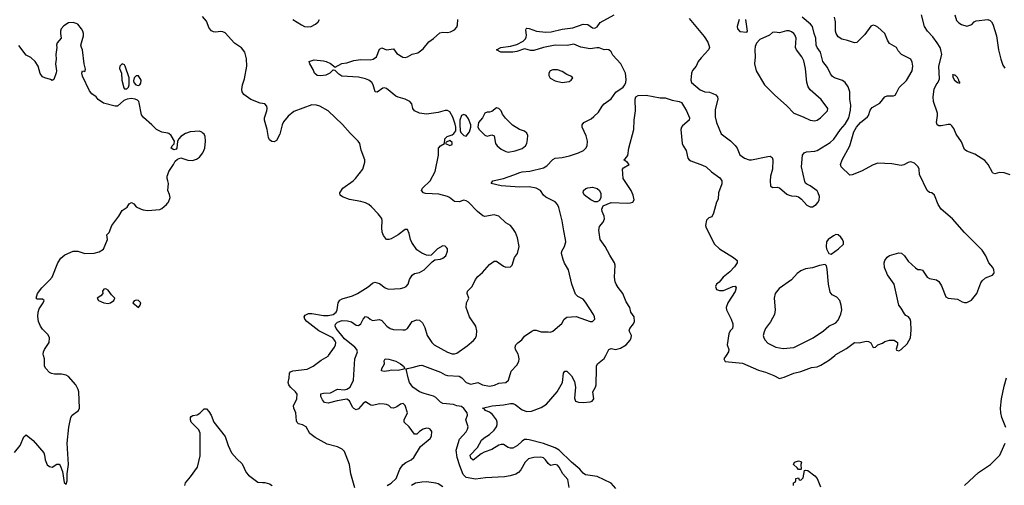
# Model space of a CAD drawing. Header units: inches. Extents: x 2001573 to 2220545, y 644482 to 846830.
# Tile 476 of 656: x 2128734 to 2137150, y 748891 to 752867. Entities that reach past the tile are written whole.
import ezdxf

# ---------------------------------------------------------------- set-up
doc = ezdxf.new("R2010")
doc.units = ezdxf.units.IN
doc.header["$MEASUREMENT"] = 0
for name, color, linetype in [('C1724', 7, 'Continuous'), ('C1725', 7, 'Continuous'), ('C1734', 7, 'Continuous'), ('C1735', 7, 'Continuous')]:
    doc.layers.add(name, color=color, linetype=linetype)

msp = doc.modelspace()

# ---------------------------------------------------------------- linework, layer by layer
at = {"layer": 'C1724', "color": 5, "elevation": 320}
msp.add_lwpolyline([(2128690, 749170.7), (2128737, 749230), (2128770, 749304.7), (2128790, 749321), (2128850, 749274.8), (2128938.8, 749170), (2128946.8, 749150), (2128950.7, 749110), (2128970, 749066.8), (2128990, 749050.8), (2129010, 749046.8), (2129050, 749071.3), (2129070, 749071.3), (2129079.9, 749059.9), (2129100.7, 749010), (2129114.8, 748914.8), (2129130, 748901), (2129140.7, 748930), (2129139.6, 748990), (2129149.7, 749070), (2129138.9, 749250), (2129153, 749387), (2129171.5, 749470), (2129182.4, 749490), (2129236, 749530), (2129245.1, 749550), (2129239.7, 749690), (2129234.8, 749710), (2129213.6, 749750), (2129150, 749819.1), (2129130, 749830.9), (2129090, 749840.4), (2129030, 749840.5), (2129005.1, 749845.1), (2128990, 749855.1), (2128958, 749890), (2128946.6, 749910), (2128946.3, 749970), (2128938.1, 750000)], dxfattribs=at)
at = {"layer": 'C1725', "color": 5, "elevation": 320}
for points in [[(2130000, 751898.1), (2129950, 751907.6), (2129902.7, 751930), (2129864.5, 751970), (2129791.1, 752031.1), (2129774.3, 752054.3), (2129756.3, 752156.3), (2129752, 752170), (2129740.1, 752180.1), (2129722, 752190), (2129690, 752195.8), (2129651.3, 752190), (2129623.4, 752176.6), (2129570.5, 752129.5), (2129550, 752129.2), (2129450, 752154), (2129405.4, 752185.4), (2129388.7, 752210), (2129350, 752234), (2129330, 752259), (2129270, 752384), (2129266.3, 752410), (2129270, 752432), (2129290, 752426), (2129296, 752444), (2129284, 752490), (2129271.3, 752610), (2129260.9, 752630), (2129256.9, 752650), (2129278.4, 752730), (2129279.8, 752750), (2129274.8, 752770), (2129262.2, 752790), (2129230, 752828.3), (2129216.2, 752836.2), (2129190, 752844.7), (2129150, 752840.4), (2129110, 752815.8), (2129089.1, 752790), (2129082.4, 752770), (2129082, 752750), (2129088.2, 752710), (2129053.4, 752670), (2129048.5, 752650), (2129052.2, 752630), (2129042.6, 752570), (2129045.3, 752530), (2129040.3, 752490), (2129048.1, 752431.9), (2129045.8, 752414.2), (2129024.7, 752355.3), (2129011.3, 752348.7), (2128997.5, 752357.5), (2128950, 752369.6), (2128930, 752379.5), (2128908.7, 752408.7), (2128890.8, 752470.8), (2128867.2, 752510), (2128830, 752545.1), (2128790, 752563.6), (2128726, 752646)], [(2130000, 751492.4), (2129994.5, 751510), (2129994.5, 751530), (2130000, 751544.6)], [(2128938.1, 750000), (2128935.3, 750010), (2128937.1, 750030), (2128945.2, 750050), (2128986, 750110), (2128989.1, 750150), (2128977, 750177), (2128930, 750225), (2128911.8, 750250), (2128893.9, 750290), (2128887.6, 750332.4), (2128891.2, 750370), (2128901, 750399), (2128934.7, 750450), (2128942.7, 750470), (2128930, 750479.5), (2128882, 750482), (2128875.3, 750490), (2128885.2, 750530), (2128921.7, 750578.3), (2128990, 750642), (2129012, 750670), (2129060.9, 750790), (2129086, 750830), (2129121, 750859), (2129190.7, 750890.7), (2129230, 750890.7), (2129290, 750870.7), (2129370, 750873.4), (2129414.2, 750885.8), (2129450, 750906.8), (2129484, 750990), (2129478, 751030), (2129499, 751050), (2129522.7, 751110), (2129582, 751190), (2129610, 751238.8), (2129652.1, 751267.9), (2129670, 751296), (2129690, 751306), (2129710, 751296), (2129730.7, 751270.7), (2129771.3, 751250), (2129790, 751243), (2129830, 751238), (2129933.1, 751246.9), (2129950, 751254), (2129989.2, 751290), (2130000, 751302.9)]]:
    msp.add_lwpolyline(points, dxfattribs=at)
for points in [[(2129610, 752489.2), (2129588.8, 752471.2), (2129588.2, 752450), (2129603, 752410), (2129608, 752350), (2129625.2, 752285.2), (2129630, 752278), (2129650, 752276), (2129664, 752290), (2129669, 752310), (2129669.2, 752370), (2129636.2, 752470), (2129630, 752481.2)], [(2129730, 752389), (2129711, 752370), (2129705.4, 752345.4), (2129710.8, 752330), (2129726.8, 752310), (2129750, 752304.4), (2129761.2, 752310), (2129770, 752324.7), (2129773.2, 752350), (2129750, 752388.7)], [(2129470, 750568), (2129452.7, 750567.3), (2129442, 750550), (2129444.7, 750530), (2129426, 750510), (2129395.5, 750490), (2129408.7, 750470), (2129453, 750450), (2129490, 750444.6), (2129509.5, 750450), (2129538.7, 750470), (2129546.6, 750490), (2129517.5, 750517.5), (2129490, 750558)], [(2129730, 750471.2), (2129712.7, 750467.3), (2129700.9, 750450), (2129750, 750410.3), (2129764.8, 750430), (2129768.7, 750450), (2129750, 750468.7)]]:
    msp.add_lwpolyline(points, close=True, dxfattribs=at)
at = {"layer": 'C1734', "color": 5}
for points, elevation in [([(2131598.4, 748870), (2131563.1, 748990), (2131552.2, 749070), (2131510, 749181.2), (2131490, 749201.2), (2131450, 749221.2), (2131361.4, 749241.4), (2131258.4, 749298.4), (2131214, 749334), (2131182.4, 749390), (2131150, 749408.5), (2131117.7, 749417.7), (2131106.4, 749426.4), (2131100.7, 749440.7), (2131093.6, 749510), (2131077.7, 749550), (2131075.4, 749570), (2131103.1, 749630), (2131104.7, 749670), (2131092.8, 749690), (2131048.9, 749728.9), (2131033.6, 749750), (2131028.9, 749770), (2131037.8, 749810), (2131040.5, 749850), (2131050, 749861.3), (2131069.2, 749870), (2131190, 749884.5), (2131243.7, 749910), (2131310, 749961.3), (2131370, 749994.9), (2131373.8, 750000)], 280), ([(2131874.5, 748890), (2131910, 748910.3), (2131950.8, 748949.2), (2131984.5, 749030), (2132010, 749067.5), (2132034, 749086), (2132080.4, 749110), (2132102.8, 749130), (2132158.6, 749221.4), (2132242.7, 749290), (2132255.1, 749310), (2132256, 749350), (2132241.2, 749370), (2132230, 749376.2), (2132210, 749378.4), (2132182.8, 749370), (2132151, 749350), (2132130, 749329), (2132110, 749328.7), (2132062.7, 749390), (2132020.9, 749430), (2132019.3, 749450), (2132049.5, 749510), (2132030, 749574), (2132011.1, 749591.1), (2131990, 749585.6), (2131958.4, 749561.6), (2131929.7, 749549.7), (2131910, 749551.6), (2131890, 749571.5), (2131870, 749581.1), (2131850, 749584.4), (2131810, 749586), (2131750, 749572.8), (2131735.4, 749575.4), (2131690, 749605.1), (2131670, 749591.2), (2131630, 749545.1), (2131610, 749536.9), (2131590, 749547.6), (2131579.8, 749559.8), (2131552.7, 749612.7), (2131530, 749626), (2131446.9, 749613.1), (2131371.6, 749591.6), (2131339.8, 749599.8), (2131321.1, 749621.1), (2131307.7, 749650), (2131308.9, 749671.1), (2131330, 749677.8), (2131390, 749679.6), (2131450, 749713.4), (2131510, 749705.8), (2131530, 749711.8), (2131557.5, 749730), (2131586.8, 749790), (2131597.4, 749970), (2131609.6, 750000)], 260), ([(2133431.5, 748871.5), (2133419.9, 748939.9), (2133377.5, 748990), (2133345.6, 749045.6), (2133330, 749062.8), (2133310, 749068.9), (2133270, 749059.8), (2133250, 749076.8), (2133229.8, 749110), (2133210, 749125.4), (2133189.5, 749130.5), (2133130.1, 749129.9), (2133082.9, 749117.1), (2133054.7, 749090), (2133016.8, 749023.2), (2132998.6, 749001.4), (2132973.7, 748986.3), (2132927.4, 748972.6), (2132877.4, 748962.6), (2132716.2, 748956.2), (2132630, 748944.6), (2132550, 748956.7), (2132524.4, 748984.4), (2132496.9, 749056.9), (2132474.3, 749130), (2132465.2, 749190), (2132494, 749286), (2132550, 749346.9), (2132562, 749370), (2132566, 749390), (2132546.9, 749450), (2132562.4, 749490), (2132558.2, 749510), (2132530, 749548.4), (2132510, 749564), (2132470, 749569.6), (2132441.4, 749581.4), (2132350, 749591.3), (2132330, 749602), (2132290, 749641.6), (2132270, 749653.8), (2132190, 749674.4), (2132150, 749689.8), (2132093.5, 749730), (2132066.8, 749770), (2132056.5, 749796.5), (2132036.4, 749883.6), (2132046, 749890), (2132090, 749897.6), (2132150, 749915.6), (2132170, 749916.5), (2132330, 749856.9), (2132370, 749834.3), (2132390, 749829.3), (2132490, 749822.8), (2132513, 749810), (2132550, 749770.5), (2132590, 749756.4), (2132650, 749770.4), (2132689.1, 749749.1), (2132750, 749739.1), (2132792.3, 749747.7), (2132830, 749762.4), (2132890, 749769.1), (2132911.2, 749790), (2132934.8, 749865.2), (2132983.6, 749916.4), (2133000.7, 749950), (2133003, 749970), (2132997.1, 750000)], 240), ([(2133830, 748862.9), (2133789.8, 748909.8), (2133670, 748965.3), (2133570, 748980.5), (2133550, 748994.7), (2133522.2, 749030), (2133450, 749088.9), (2133345.8, 749190), (2133312.2, 749212.2), (2133211.1, 749248.9), (2133090, 749279.4), (2133070, 749283.4), (2133050, 749281.2), (2133030, 749269), (2132990, 749230.6), (2132950, 749209), (2132930, 749207.3), (2132910, 749213.6), (2132870, 749238.9), (2132850, 749240.9), (2132830, 749233.1), (2132770, 749197.8), (2132704.7, 749175.3), (2132678.8, 749161.2), (2132610, 749106.9), (2132590, 749122.9), (2132585.6, 749150), (2132646.2, 749213.8), (2132682.2, 749277.8), (2132703.5, 749296.5), (2132750, 749325.6), (2132790, 749361.1), (2132809.9, 749390), (2132816.1, 749410), (2132816.5, 749430), (2132809.9, 749450), (2132774.9, 749494.9), (2132750, 749514.9), (2132715.1, 749530), (2132703.1, 749543.1), (2132688.7, 749550), (2132771.3, 749571.3), (2132870, 749577.8), (2132930, 749589.4), (2132950, 749588.6), (2132970, 749581.5), (2133030, 749535.5), (2133070, 749522), (2133110, 749525), (2133190, 749555), (2133235.9, 749584.1), (2133327.2, 749690), (2133372.4, 749770), (2133382.4, 749850), (2133394.5, 749865.5), (2133410, 749866.4), (2133430, 749846.7), (2133450, 749824.9), (2133476.8, 749776.8), (2133484.5, 749730), (2133475.2, 749635.2), (2133486, 749610), (2133510, 749600.5), (2133550, 749597.1), (2133610, 749603.8), (2133628.7, 749610), (2133642.7, 749630), (2133631.8, 749690), (2133656.2, 749730), (2133660.7, 749750), (2133663, 749890), (2133664.7, 749910), (2133672.6, 749927.4), (2133730, 749975.3), (2133743.2, 750000)], 220), ([(2134773.3, 750000), (2134753, 749970), (2134764, 749950), (2134913, 749933), (2135050, 749874.2), (2135110, 749857.6), (2135180.5, 749830), (2135230, 749804.6), (2135270, 749813.7), (2135350, 749847.8), (2135410, 749863.2), (2135503.3, 749896.7), (2135550, 749903.6), (2135583.4, 749916.6), (2135656.7, 749963.3), (2135701.4, 750000)], 220), ([(2137164.2, 749384.2), (2137130, 749469.7), (2137121.2, 749510), (2137119.1, 749550), (2137126.5, 749630), (2137150, 749739.1), (2137170, 749808)], 180), ([(2130144.2, 748890), (2130150, 748913.4), (2130194.9, 748965.1), (2130252.7, 749047.3), (2130277.4, 749142.6), (2130277, 749337), (2130264, 749364), (2130200.5, 749430), (2130193, 749450), (2130194.5, 749470), (2130200.5, 749479.5), (2130213.3, 749486.7), (2130250, 749493), (2130272.6, 749507.4), (2130310, 749544), (2130330, 749544), (2130350, 749522.8), (2130370, 749490.8), (2130394, 749430), (2130490, 749307.3), (2130514.7, 749230), (2130544.9, 749170), (2130590, 749117), (2130634.5, 749074.5), (2130670, 749000.7), (2130690, 748977.3), (2130770, 748919.1), (2130810, 748914), (2130830, 748916.3), (2130870, 748902.8), (2130890.6, 748890.6)], 280), ([(2136811.1, 748890), (2136930, 748999.8), (2137032.1, 749067.9), (2137112.1, 749150), (2137158, 749250)], 180), ([(2135348.9, 748891.1), (2135348.4, 748911.6), (2135362, 748918), (2135368, 748932), (2135368.7, 748950), (2135390, 748954), (2135398, 748938), (2135410, 748934), (2135430, 748954), (2135442, 749018), (2135450, 749022), (2135470, 749018), (2135531.5, 748971.5), (2135550, 748950.6), (2135578.3, 748878.3)], 180), ([(2132350, 748878.7), (2132310, 748902.5), (2132289.9, 748909.9), (2132210, 748919.6), (2132170, 748919.1), (2132117.6, 748910), (2132081.8, 748890)], 260)]:
    msp.add_lwpolyline(points, dxfattribs=dict(at, elevation=elevation))
for points, elevation in [([(2131970, 749870.8), (2131910, 749873.3), (2131890, 749869.8), (2131850, 749862.7), (2131827, 749870), (2131829.7, 749890), (2131851.8, 749930), (2131850, 749954), (2131858, 749970), (2131890, 749968.4), (2131950.1, 749950.1), (2131990.3, 749930), (2132014, 749910), (2132027.3, 749890), (2132017.7, 749882.3)], 240), ([(2135390, 749026), (2135380.4, 749040.4), (2135348, 749070), (2135358, 749090), (2135390, 749101), (2135410, 749096), (2135416, 749090), (2135411.3, 749070), (2135414, 749030), (2135410, 749026)], 180)]:
    msp.add_lwpolyline(points, close=True, dxfattribs=dict(at, elevation=elevation))
at = {"layer": 'C1735', "color": 5}
for points, elevation in [([(2131373.8, 750000), (2131425.4, 750070), (2131434.2, 750090), (2131434.9, 750110), (2131430, 750123.6), (2131410, 750151.3), (2131289.7, 750210), (2131187.1, 750290), (2131171.3, 750310), (2131164.5, 750330), (2131174.7, 750345.3), (2131202.7, 750357.3), (2131230, 750359.7), (2131330, 750341), (2131370, 750341.6), (2131412.9, 750350), (2131440.3, 750370), (2131447.5, 750390), (2131456.4, 750450), (2131470, 750471.4), (2131490, 750485), (2131577.7, 750510), (2131622.7, 750530), (2131712.7, 750587.3), (2131750, 750618.7), (2131770, 750626), (2131810, 750616), (2131857.2, 750577.2), (2131886.4, 750566.4), (2131988.9, 750571.1), (2132019.4, 750580.6), (2132038, 750590), (2132055.1, 750610), (2132066, 750650), (2132090, 750686), (2132110, 750698.8), (2132150, 750707.3), (2132190, 750730.7), (2132258.9, 750801.1), (2132282.9, 750817.1), (2132330, 750821.1), (2132352, 750830), (2132375.1, 750850), (2132391.6, 750890), (2132391.8, 750910), (2132382.7, 750922.7), (2132370, 750933.6), (2132350, 750935.6), (2132304, 750910), (2132250, 750857.2), (2132230, 750852.7), (2132210, 750856), (2132170, 750872.3), (2132130, 750902.7), (2132085.9, 750965.9), (2132073.6, 750990), (2132062.7, 751042.7), (2132050, 751075.1), (2132030, 751077), (2131970.3, 751029.7), (2131910, 750996.2), (2131890, 750989.5), (2131870, 750989.4), (2131843.5, 751023.5), (2131832.6, 751052.6), (2131828.4, 751090), (2131832.6, 751150), (2131828.2, 751170), (2131798.3, 751210), (2131742, 751270), (2131718.5, 751290), (2131690, 751304.9), (2131650, 751316.3), (2131552.9, 751332.9), (2131494.2, 751354.2), (2131472.3, 751370), (2131469.6, 751390), (2131496.3, 751430), (2131585.6, 751490), (2131605.6, 751510), (2131666, 751590), (2131683.7, 751650), (2131684.5, 751670), (2131653, 751753), (2131640.4, 751810), (2131627.2, 751830), (2131558.1, 751898.1), (2131492.1, 751972.1), (2131370, 752088.2), (2131299.3, 752130), (2131270, 752138.4), (2131230, 752141.5), (2131077.5, 752082.5), (2131030, 752044.4), (2130990, 751994.3), (2130978.4, 751970), (2130958.4, 751890), (2130930, 751834.7), (2130910, 751823.1), (2130890, 751827.1), (2130870, 751841.3), (2130861.6, 751861.6), (2130849.8, 751930), (2130827.1, 752010), (2130827.8, 752030), (2130846.9, 752090), (2130849.6, 752110), (2130845.1, 752130), (2130830, 752149.4), (2130790, 752155.1), (2130710, 752184.7), (2130649.3, 752230), (2130635.1, 752250), (2130632, 752270), (2130638.7, 752310), (2130656.2, 752363.8), (2130675.4, 752470), (2130673.9, 752533.9), (2130657.6, 752590), (2130628.5, 752628.5), (2130570, 752668.3), (2130490, 752754.2), (2130470, 752764), (2130450, 752766), (2130410, 752760.6), (2130390, 752762.9), (2130373.1, 752773.1), (2130354.2, 752794.2), (2130330, 752854), (2130295.1, 752895.1)], 280), ([(2131070, 752870.4), (2131142.4, 752822.4), (2131169.2, 752809.2), (2131190, 752805.5), (2131225.2, 752810), (2131262, 752830), (2131284.5, 752850), (2131298, 752870)], 280), ([(2131609.6, 750000), (2131621.8, 750030), (2131616.5, 750050), (2131599.7, 750070), (2131510, 750140.9), (2131439.6, 750230), (2131430.6, 750250), (2131432.3, 750267.7), (2131450, 750285), (2131490, 750297.3), (2131535.6, 750295.6), (2131570, 750286.7), (2131610, 750258.8), (2131630, 750255), (2131650.5, 750269.5), (2131670, 750310.4), (2131690, 750332.4), (2131710, 750326.7), (2131730, 750308.7), (2131750, 750299.5), (2131810, 750306), (2131830, 750298), (2131872.4, 750250), (2131902, 750230), (2131930, 750223.2), (2132010, 750219.6), (2132030, 750220.3), (2132050, 750230.5), (2132090, 750290.6), (2132130, 750304.9), (2132150, 750301.3), (2132177.8, 750277.8), (2132197.6, 750237.6), (2132216.5, 750170), (2132256.9, 750110), (2132276.1, 750090), (2132390, 750027.5), (2132430, 750015), (2132450, 750014.3), (2132470, 750020.2), (2132557.6, 750082.4), (2132612.2, 750127.8), (2132631.4, 750148.6), (2132639.8, 750170), (2132642.7, 750210), (2132633.7, 750250), (2132578.9, 750330), (2132551.3, 750410), (2132551.8, 750450), (2132572.3, 750490), (2132559.5, 750530), (2132562.9, 750550), (2132602.4, 750590), (2132631.2, 750648.8), (2132650, 750674), (2132690, 750708), (2132750, 750778), (2132790, 750805.5), (2132810, 750805.5), (2132870, 750762), (2132890, 750753), (2132930, 750757.1), (2132942.9, 750770), (2132964.2, 750835.8), (2132990, 750871), (2133003.5, 750930), (2132990, 751004), (2132971.5, 751050), (2132950, 751085.2), (2132930, 751109.2), (2132890, 751132.3), (2132830.7, 751190.7), (2132790, 751200.8), (2132710, 751188), (2132692.7, 751192.7), (2132648.6, 751228.6), (2132570, 751309.3), (2132550, 751322), (2132530, 751325.1), (2132490, 751313.3), (2132450, 751313.6), (2132408.5, 751348.5), (2132390, 751356.9), (2132316.9, 751376.9), (2132203.5, 751383.5), (2132186, 751390), (2132169.7, 751409.7), (2132177, 751430), (2132242, 751490), (2132285.1, 751570), (2132314, 751710), (2132313.2, 751770), (2132330, 751791.3), (2132366, 751810), (2132368.7, 751850), (2132388, 751870), (2132430, 751882.8), (2132445.4, 751894.6), (2132462, 751918), (2132462.7, 751950), (2132456.2, 751976.2), (2132435.8, 752035.8), (2132410, 752079.7), (2132390.7, 752090.7), (2132370, 752092), (2132310, 752074.7), (2132210, 752059.7), (2132150, 752068.2), (2132109.8, 752089.8), (2132093.6, 752110), (2132085.6, 752150), (2132069.5, 752170), (2132030, 752189.7), (2131970, 752204.8), (2131950, 752214.5), (2131870, 752280.8), (2131850, 752284.8), (2131838.5, 752281.5), (2131790, 752249.7), (2131771.9, 752251.9), (2131755, 752310), (2131743.1, 752330), (2131718.3, 752350), (2131690, 752362.2), (2131630, 752377.4), (2131486.2, 752386.2), (2131461.5, 752401.5), (2131430, 752434), (2131415.5, 752435.5), (2131410, 752435.1), (2131384.9, 752410), (2131350, 752395.1), (2131308.1, 752388.1), (2131278, 752390), (2131254, 752410), (2131241.6, 752441.6), (2131214, 752490), (2131209, 752510), (2131250, 752524), (2131330, 752516.1), (2131354, 752510), (2131390, 752492.8), (2131430, 752460.7), (2131487.9, 752492.1), (2131530, 752499.6), (2131590, 752520.3), (2131650, 752527.6), (2131730, 752524.4), (2131755.3, 752530), (2131782.7, 752550), (2131810, 752616), (2131830, 752626.8), (2131870, 752610.7), (2131930, 752618.8), (2131958.4, 752578.4), (2132010, 752548), (2132030, 752545.5), (2132050, 752550.4), (2132087.4, 752572.6), (2132136.8, 752583.2), (2132182.4, 752617.6), (2132230, 752679.1), (2132270, 752708), (2132323.9, 752756.1), (2132350, 752761.7), (2132390, 752757.3), (2132417.1, 752762.9), (2132450, 752781.1), (2132470, 752803), (2132475.7, 752824.3), (2132478, 752870)], 260), ([(2132997.1, 750000), (2132995.1, 750010), (2132972.3, 750050), (2132969.5, 750070), (2132975.1, 750090), (2132991.4, 750108.6), (2133025.6, 750134.4), (2133050, 750164.9), (2133111.9, 750208.1), (2133130, 750215.5), (2133150, 750214.9), (2133190, 750202), (2133210, 750200.7), (2133250, 750202.8), (2133270, 750199.1), (2133290, 750207.7), (2133367.7, 750272.3), (2133388.5, 750311.5), (2133410, 750327), (2133490, 750332.7), (2133610, 750289.3), (2133630, 750290.3), (2133649.7, 750310), (2133647.4, 750330), (2133638.7, 750350), (2133570, 750455.1), (2133550, 750479.7), (2133503.8, 750503.8), (2133484.7, 750524.7), (2133453.3, 750610), (2133425.1, 750730), (2133390, 750789.6), (2133378.5, 750818.5), (2133365.1, 750870), (2133367.1, 750890), (2133392.2, 750930), (2133400.9, 750970), (2133399.8, 750990), (2133383.8, 751063.8), (2133372.1, 751150), (2133342.7, 751262.7), (2133329.7, 751290), (2133310, 751310.8), (2133231.1, 751351.1), (2133210.9, 751370), (2133186.3, 751410), (2133149.8, 751429.8), (2133090, 751440.5), (2133010, 751436.8), (2132850, 751448.8), (2132765.2, 751470), (2132778, 751490), (2132870, 751511.6), (2132958.6, 751541.4), (2133010, 751563.7), (2133030, 751569.4), (2133093.5, 751573.5), (2133210, 751603.5), (2133239.9, 751620.1), (2133290, 751672.2), (2133310, 751683.7), (2133370, 751690.3), (2133434.3, 751705.7), (2133510.6, 751729.4), (2133553, 751750), (2133574, 751770), (2133585.1, 751790), (2133587.8, 751830), (2133576.4, 751876.4), (2133542.9, 751950), (2133542.7, 751970), (2133556, 751990), (2133618.6, 752021.4), (2133640.6, 752039.4), (2133681.6, 752078.4), (2133713.1, 752130), (2133730, 752149), (2133790, 752191.6), (2133830, 752248.9), (2133892.9, 752290), (2133907.8, 752310), (2133914.9, 752330), (2133916.6, 752356.6), (2133911, 752411), (2133872.9, 752490), (2133804.2, 752564.2), (2133790, 752592.8), (2133770, 752610.8), (2133746, 752614), (2133730, 752609.4), (2133686.3, 752626.3), (2133668, 752628), (2133610, 752617.7), (2133530, 752633.5), (2133470, 752659.3), (2133413.3, 752646.7), (2133310, 752649.1), (2133210, 752629.1), (2133130, 752604.5), (2133103.4, 752603.4), (2133050, 752617.4), (2132984.1, 752595.9), (2132949.8, 752589.8), (2132846, 752590), (2132808.7, 752610), (2132846, 752630), (2132930, 752640.3), (2132984.4, 752655.6), (2133036.2, 752683.8), (2133056.1, 752703.9), (2133062.8, 752717.2), (2133065.4, 752734.6), (2133060.7, 752779.3), (2133062, 752790), (2133070, 752796.4), (2133090, 752793.6), (2133150.2, 752770.2), (2133230, 752760.7), (2133276.2, 752763.8), (2133370, 752787.1), (2133461.8, 752798.2), (2133550, 752830.2), (2133590, 752827), (2133630, 752797.3), (2133650, 752795.5), (2133670, 752807.7), (2133696.9, 752843.1), (2133814.3, 752910)], 240), ([(2134457.8, 752877.8), (2134583.4, 752723.4), (2134615.9, 752675.9), (2134625.7, 752650), (2134630.3, 752630), (2134622.4, 752610), (2134558, 752542), (2134534.9, 752510), (2134516.3, 752470), (2134485.1, 752434.9), (2134477.6, 752410), (2134470.4, 752350), (2134476.4, 752330), (2134550, 752268.4), (2134590, 752252.2), (2134630, 752248.5), (2134658.3, 752238.3), (2134685.5, 752225.5), (2134699.3, 752210), (2134701.1, 752190), (2134679.5, 752100.5), (2134677.6, 752037.6), (2134688.9, 751990), (2134731.5, 751891.5), (2134810, 751834), (2134850, 751792.6), (2134866.2, 751770), (2134890, 751712.7), (2134930, 751684), (2134970, 751671.4), (2134990, 751670.3), (2135130, 751699.3), (2135150, 751700.7), (2135166, 751690), (2135172.4, 751670), (2135168, 751590), (2135152.7, 751530), (2135148.3, 751488.3), (2135151, 751450), (2135170, 751434.8), (2135210, 751436.3), (2135230, 751430.4), (2135290, 751377.1), (2135310, 751368), (2135330, 751362), (2135370, 751361), (2135390, 751354), (2135416.2, 751336.2), (2135463.7, 751283.7), (2135490, 751270.3), (2135510, 751270.2), (2135543.1, 751290), (2135559.7, 751310), (2135568.2, 751330), (2135570, 751358), (2135560.5, 751390), (2135550, 751405.1), (2135490, 751449.3), (2135463.2, 751463.2), (2135452.1, 751472.1), (2135445.6, 751485.6), (2135415.4, 751610), (2135425.1, 751710), (2135439.3, 751730), (2135460.7, 751739.3), (2135530, 751744.6), (2135550, 751750.3), (2135661.6, 751818.4), (2135692.9, 751847.1), (2135749, 751930), (2135790, 751974.8), (2135820.4, 752030), (2135835.1, 752095.1), (2135838.5, 752138.5), (2135829, 752190), (2135829.8, 752250), (2135814.7, 752294.7), (2135790.9, 752330.9), (2135766.8, 752346.8), (2135699.3, 752370), (2135681.6, 752381.6), (2135664.1, 752404.1), (2135639.6, 752459.6), (2135598.5, 752510), (2135580.4, 752590), (2135551.1, 752630), (2135542.7, 752650), (2135539.2, 752710), (2135523.9, 752750), (2135511.1, 752810), (2135494.7, 752830), (2135422.6, 752890)], 240), ([(2134883, 752870), (2134865.5, 752810), (2134870.7, 752790), (2134890, 752767.7), (2134950, 752762), (2134955.3, 752770), (2134942, 752870)], 260), ([(2135701.4, 750000), (2135710, 750007.1), (2135801.4, 750058.6), (2135870, 750112.2), (2135910, 750108.8), (2135970, 750121.3), (2135990, 750120.5), (2136008.2, 750108.2), (2136030, 750066.8), (2136050, 750071.3), (2136069.3, 750090.7), (2136110, 750104.7), (2136130, 750118), (2136170, 750131.3), (2136210, 750131), (2136236, 750110), (2136238, 750090), (2136227.3, 750052.7), (2136230, 750044.7), (2136250, 750041), (2136268, 750050), (2136321, 750099), (2136348.4, 750150), (2136355.4, 750215.4), (2136351.5, 750290), (2136346, 750310), (2136332.7, 750330), (2136310, 750342.7), (2136296.6, 750356.6), (2136270, 750404), (2136249.6, 750429.6), (2136207.7, 750607.7), (2136153, 750690), (2136125.6, 750750), (2136122.4, 750790), (2136129.7, 750810.3), (2136150, 750840.7), (2136170, 750853), (2136250, 750877), (2136272.5, 750872.5), (2136298.4, 750850), (2136330, 750806), (2136390, 750747.7), (2136410, 750733.4), (2136430, 750735.5), (2136450, 750728.2), (2136490, 750667.4), (2136510, 750656.5), (2136570, 750646.9), (2136590, 750632.6), (2136614.8, 750594.8), (2136650, 750501.3), (2136670, 750488.5), (2136750, 750480.2), (2136790, 750459.1), (2136810, 750453.8), (2136830, 750452.6), (2136870, 750472.4), (2136915.2, 750530), (2136950, 750620.5), (2136961.6, 750638.4), (2136990, 750663), (2137050, 750686.4), (2137060.1, 750699.9), (2137064.2, 750710), (2137061.7, 750730), (2137052.6, 750752.6), (2137017, 750790), (2136992.3, 750850), (2136959.8, 750899.8), (2136809.7, 751050), (2136706.6, 751166.6), (2136609.4, 751250), (2136583.7, 751290), (2136555.1, 751370), (2136530, 751389.3), (2136510, 751391.6), (2136491.6, 751410), (2136425.4, 751545.4), (2136422, 751590), (2136414.5, 751610), (2136382.8, 751642.8), (2136350, 751653), (2136330, 751648.7), (2136291.4, 751628.6), (2136270, 751622.6), (2136190, 751637.8), (2136070, 751642), (2136030, 751629), (2135930, 751573.8), (2135850, 751543.8), (2135830, 751541.1), (2135756.9, 751610), (2135751.1, 751630), (2135763.2, 751670), (2135828.6, 751790), (2135864.9, 751910), (2135886.2, 751950), (2135919.8, 751990), (2135981.7, 752038.3), (2135990.9, 752050), (2136004.9, 752095.1), (2136021.5, 752118.5), (2136085, 752155), (2136129.7, 752210), (2136150, 752218), (2136203.1, 752216.9), (2136216.5, 752223.5), (2136230, 752243), (2136250.5, 752289.5), (2136313.1, 752346.9), (2136361.5, 752430), (2136369.7, 752469.7), (2136364.2, 752504.2), (2136350, 752531.6), (2136271.1, 752571.1), (2136242.6, 752602.6), (2136229.2, 752630), (2136170, 752663.7), (2136152.8, 752692.8), (2136130.5, 752750.5), (2136070, 752803.5), (2136050, 752815.8), (2136030, 752820.5), (2136010, 752811.6), (2135958.9, 752741.1), (2135890, 752673.7), (2135870, 752668.5), (2135811.1, 752691.1), (2135762.1, 752702.1), (2135730, 752719.8), (2135712.3, 752750), (2135707.9, 752770), (2135708.3, 752850), (2135698.5, 752890)], 220), ([(2137201.9, 751541.9), (2137150, 751559.8), (2137110, 751563.1), (2137070, 751552), (2137056.6, 751556.6), (2137050, 751561.2), (2137012, 751632), (2136984.6, 751664.6), (2136899.9, 751719.9), (2136830, 751743.8), (2136810, 751758.7), (2136783.1, 751823.1), (2136739, 751890), (2136718.8, 751938.8), (2136702.2, 751962.2), (2136690, 751971.1), (2136670, 751973.7), (2136610, 751961.3), (2136590, 751962), (2136577.2, 751970), (2136572, 751990), (2136579.8, 752050), (2136578.2, 752070), (2136546.4, 752170), (2136541.4, 752210), (2136550, 752273.4), (2136567.4, 752310), (2136586.3, 752333.7), (2136596.8, 752363.2), (2136590.9, 752470), (2136616.9, 752570), (2136607.8, 752610), (2136601.4, 752630), (2136577.3, 752670), (2136540.3, 752720.3), (2136494.4, 752770), (2136467.4, 752810), (2136441.8, 752910)], 180), ([(2136728.1, 752910), (2136740.8, 752860.8), (2136760.8, 752840.8), (2136785.6, 752825.6), (2136830, 752810.8), (2136872.7, 752827.3), (2136893.3, 752850), (2136910, 752858), (2137010, 752867.8), (2137030, 752860.1), (2137041.8, 752850), (2137053.6, 752830), (2137083.8, 752730), (2137100.6, 752610), (2137119.8, 752530), (2137139.2, 752479.2), (2137154.2, 752454.2)], 180), ([(2133743.2, 750000), (2133770, 750050.3), (2133790, 750060.3), (2133830, 750050.3), (2133870, 750063.5), (2133917.4, 750090), (2133952.8, 750130), (2133961.5, 750150), (2133962.6, 750170), (2133942.9, 750210), (2133949.6, 750230), (2133979.7, 750270), (2133988.4, 750290), (2133986, 750330), (2133958.7, 750370), (2133949.7, 750410), (2133919.2, 750459.2), (2133890.9, 750530), (2133850, 750580.5), (2133832.7, 750610), (2133825.1, 750630), (2133819.6, 750670), (2133823.7, 750770), (2133819.5, 750790), (2133777, 750857), (2133738.3, 750930), (2133694.7, 750990), (2133683.1, 751070), (2133690, 751102.8), (2133721, 751139), (2133732.4, 751167.6), (2133730.7, 751190), (2133711.6, 751230), (2133709.8, 751250.2), (2133722.5, 751277.5), (2133790, 751306.4), (2133930, 751301.7), (2133955.4, 751304.6), (2133974, 751310), (2133986.6, 751330), (2133977.6, 751370), (2133959.5, 751410), (2133891.5, 751510), (2133886.6, 751590), (2133896.6, 751603.4), (2133944, 751630), (2133930, 751648.7), (2133898, 751670), (2133910, 751678), (2133932.1, 751707.9), (2133941.4, 751770), (2133982.4, 751930), (2133985.1, 752010), (2133997.7, 752090), (2133993.8, 752190), (2134001.8, 752210), (2134020.9, 752219.1), (2134090, 752223.4), (2134210, 752201.5), (2134250, 752199.4), (2134310, 752180.2), (2134370.1, 752170.1), (2134390, 752158.9), (2134433.6, 752090), (2134460.5, 752030), (2134455.5, 752010), (2134398.8, 751961.2), (2134390.2, 751949.8), (2134384.7, 751930), (2134397.1, 751810), (2134404, 751790), (2134430.3, 751750.3), (2134445.8, 751685.8), (2134456.4, 751670), (2134470, 751660.9), (2134570, 751626.3), (2134600.5, 751610), (2134646.9, 751566.9), (2134717.4, 751517.4), (2134734.4, 751490), (2134735.1, 751464.9), (2134708.2, 751390), (2134704.5, 751335.5), (2134690, 751308), (2134664.4, 751215.6), (2134650, 751184), (2134626, 751174), (2134605.4, 751154.6), (2134594.8, 751110), (2134600.5, 751090), (2134673.2, 750950), (2134716.9, 750910), (2134836.7, 750836.7), (2134867.7, 750810), (2134865.5, 750790), (2134844.2, 750755.8), (2134805.1, 750714.9), (2134746.7, 750670), (2134713.1, 750626.9), (2134690.8, 750610), (2134680.7, 750590), (2134690, 750564.7), (2134714.8, 750554.8), (2134750, 750555.5), (2134830, 750587.7), (2134850.5, 750590.5), (2134857.5, 750577.5), (2134850, 750546), (2134788.2, 750450), (2134773.4, 750410), (2134776.3, 750390), (2134815.3, 750310), (2134828.7, 750270), (2134830.3, 750249.7), (2134827.7, 750230), (2134807.7, 750210), (2134796.5, 750183.5), (2134781.2, 750090), (2134795.3, 750050), (2134793.7, 750030), (2134773.3, 750000)], 220), ([(2130000, 751544.6), (2130009.6, 751570.4), (2130049.3, 751630), (2130062, 751658), (2130082.4, 751677.6), (2130110, 751686.4), (2130170, 751668.9), (2130210, 751665.3), (2130244.1, 751675.9), (2130270, 751693.1), (2130300.4, 751730), (2130316.4, 751770), (2130323.1, 751830), (2130318.7, 751870), (2130309.7, 751890), (2130299.7, 751899.7), (2130290, 751908.3), (2130270, 751914.5), (2130191.5, 751908.5), (2130150, 751896.4), (2130110.4, 751870), (2130093.7, 751850), (2130082.8, 751830), (2130076, 751770), (2130070, 751762), (2130050, 751755.3), (2130029, 751771), (2130038, 751790), (2130054, 751806), (2130057.2, 751830), (2130030, 751879.3), (2130010, 751896.2), (2130000, 751898.1)], 320), ([(2130000, 751302.9), (2130006, 751310), (2130019.3, 751350), (2130015.5, 751375.5), (2130001.2, 751410), (2130007, 751470), (2130000, 751492.4)], 320)]:
    msp.add_lwpolyline(points, dxfattribs=dict(at, elevation=elevation))
for points, elevation in [([(2135310, 752772.3), (2135287.9, 752772.1), (2135230, 752755.1), (2135190, 752761.2), (2135170, 752759), (2135143.4, 752736.6), (2135061.3, 752698.7), (2135032.4, 752667.6), (2135022, 752638), (2135017.1, 752610), (2135021.3, 752550), (2135013.7, 752490), (2135030.4, 752430.4), (2135099.3, 752310), (2135184.8, 752224.8), (2135290, 752132.7), (2135350, 752070.3), (2135430, 752038.7), (2135490, 752008.8), (2135530, 752003.7), (2135550, 752010.3), (2135578, 752030), (2135638, 752090), (2135640.9, 752110), (2135585.1, 752185.1), (2135490, 752267.4), (2135473.4, 752293.4), (2135461.9, 752330), (2135449.9, 752450), (2135436.1, 752516.1), (2135420.6, 752550), (2135374.6, 752610), (2135365, 752630), (2135369.8, 752710), (2135358.6, 752738.6), (2135350, 752750.8), (2135330, 752764.8)], 260), ([(2133290, 752440.5), (2133269, 752431), (2133257.1, 752410), (2133257.1, 752390), (2133268.8, 752368.8), (2133310, 752344.9), (2133370, 752330.7), (2133430, 752338.8), (2133448.7, 752350), (2133462, 752370), (2133445.6, 752385.6), (2133410, 752398.4), (2133370, 752425.6), (2133330, 752438.7)], 260), ([(2136710, 752398), (2136707.7, 752390), (2136713.4, 752370), (2136724.9, 752350), (2136750, 752331), (2136770, 752326), (2136770, 752335.3), (2136762, 752342), (2136762.7, 752350), (2136750, 752375.1), (2136730, 752394.7), (2136713.2, 752393.2)], 180), ([(2132810, 752115.3), (2132770, 752084), (2132750, 752077.2), (2132730, 752077.2), (2132710.7, 752069.3), (2132690.8, 752030), (2132654.8, 751990), (2132650.8, 751950.8), (2132661, 751930), (2132710, 751880.7), (2132730, 751874), (2132770, 751882.8), (2132790, 751874.8), (2132802, 751810), (2132814, 751790), (2132850, 751762), (2132890, 751740.5), (2132910, 751736.4), (2132970, 751746.3), (2133030, 751767.2), (2133058.7, 751790), (2133069.7, 751810), (2133075.8, 751844.2), (2133077.2, 751877.2), (2133070, 751899.5), (2133050, 751915.4), (2133005.2, 751930), (2132947.6, 751967.6), (2132886.3, 752026.3), (2132862, 752062), (2132850, 752088.7), (2132830, 752108.7)], 260), ([(2132530, 752058), (2132510, 752048), (2132497.3, 752010), (2132494.8, 751970), (2132499.8, 751919.8), (2132504.5, 751904.5), (2132530, 751878), (2132550, 751872), (2132579, 751910), (2132589, 751950), (2132588.9, 751968.9), (2132570, 752022), (2132550, 752048.7)], 260), ([(2132410, 751835.3), (2132378, 751822), (2132374, 751810), (2132410, 751792), (2132430, 751802), (2132430, 751818)], 260), ([(2133670, 751312), (2133650, 751312.7), (2133615.8, 751330), (2133561.6, 751370), (2133549.4, 751390), (2133553.2, 751410), (2133573.6, 751426.4), (2133590, 751433), (2133630, 751438), (2133670, 751426), (2133690, 751407.7), (2133702, 751382), (2133702.4, 751350), (2133690, 751324.2)], 220), ([(2135710, 751032.3), (2135690, 751022.7), (2135644.7, 750990), (2135630.8, 750970), (2135627.3, 750930), (2135630.7, 750910.7), (2135650, 750872), (2135670, 750864.7), (2135732.7, 750910), (2135775.3, 750950), (2135775.3, 750970), (2135766, 750990), (2135753.2, 751010), (2135730, 751029.2)], 240), ([(2135618, 750778), (2135570, 750769.2), (2135510, 750749.5), (2135450, 750739.7), (2135410, 750722.2), (2135379.4, 750700.6), (2135330, 750645.7), (2135227.3, 750572.7), (2135191.3, 750528.7), (2135183.1, 750490), (2135192.4, 750390), (2135184.6, 750350), (2135153.1, 750286.9), (2135110.4, 750230), (2135097.2, 750202.8), (2135088.8, 750170), (2135094.9, 750150), (2135106.3, 750130), (2135130, 750105.5), (2135197.3, 750070), (2135260.3, 750060.3), (2135350, 750066.8), (2135515.4, 750150), (2135604.4, 750210), (2135650, 750248.9), (2135710, 750278), (2135730, 750302), (2135752, 750352), (2135761.6, 750390), (2135756.9, 750430), (2135745.4, 750470), (2135718.2, 750498.2), (2135677.6, 750517.6), (2135661, 750541), (2135647.6, 750607.6), (2135637.5, 750737.5), (2135630, 750766)], 240)]:
    msp.add_lwpolyline(points, close=True, dxfattribs=dict(at, elevation=elevation))

doc.saveas('drawing.dxf')
